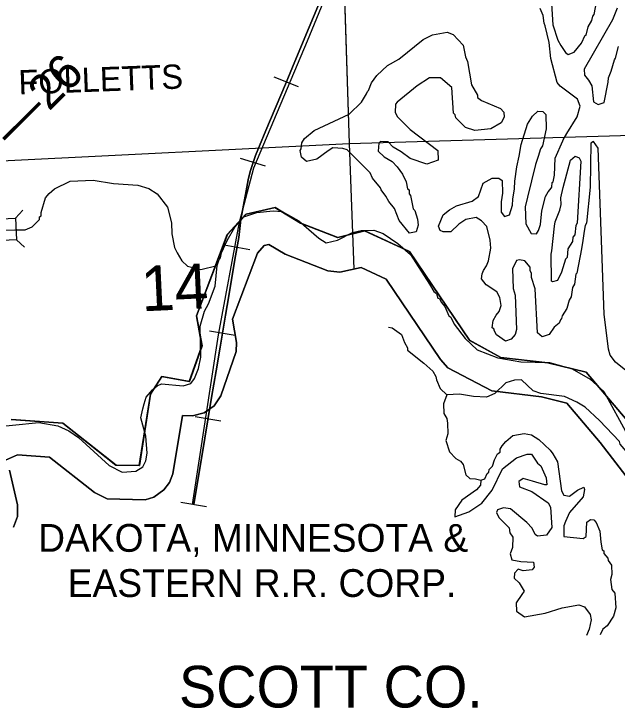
# Model space of a CAD drawing. Extents: x 128.7 to 185.5, y -21.4 to 12.6.
# Drawn here: x 162.495 to 164.229, y -16.321 to -14.323 of the extents above; entities that cross this region are included whole.
import ezdxf

# ---------------------------------------------------------------- set-up
doc = ezdxf.new("R2010")
doc.units = 0
for name, color, linetype in [('tdCoClipBndry', 7, 'Continuous'), ('tdCoCoBndry', 7, 'Continuous'), ('tdCoCoBndryPart', 7, 'Continuous'), ('tdCoCoBndryTxt', 7, 'Continuous'), ('tdCoHydroRiver', 7, 'Continuous'), ('tdCoRRCL', 7, 'Continuous'), ('tdCoRROwnerTxt', 7, 'Continuous'), ('tdCoSectLine', 7, 'Continuous'), ('tdCoSectLinePart', 7, 'Continuous'), ('tdCoSectNmbr', 7, 'Continuous'), ('tdCoStrucNonDivPri', 7, 'Continuous'), ('tdCoTwpBndryShd', 7, 'Continuous'), ('tdCoUnicrpTwnTxt', 7, 'Continuous'), ('tdStHwyPriRefPost1', 7, 'Continuous')]:
    doc.layers.add(name, color=color, linetype=linetype)

msp = doc.modelspace()

# ---------------------------------------------------------------- linework, layer by layer
at = {"layer": 'tdCoClipBndry'}
for points in [[(164.2798, -15.6867), (164.1799, -15.5564), (164.0845, -15.4435), (164.0121, -15.4258), (163.8684, -15.4085), (163.7428, -15.3417), (163.721, -15.3184), (163.5649, -15.0864), (163.4929, -15.0534), (163.4315, -15.0666), (163.3971, -15.0628), (163.2747, -15.0151), (163.2279, -14.9871), (163.2146, -14.9901), (163.1948, -15.0119), (163.1228, -15.2016), (163.1349, -15.2687), (163.134, -15.2949), (163.0899, -15.4224), (163.0701, -15.4511), (163.0416, -15.4712), (163.008, -15.4803), (162.9791, -15.4788), (162.952, -15.6474), (162.9422, -15.6721), (162.9261, -15.6934), (162.8971, -15.7137), (162.8717, -15.7216), (162.7625, -15.7189), (162.7261, -15.7007), (162.5973, -15.599), (162.5049, -15.592), (162.4702, -15.6075)], [(162.4822, -15.6368), (162.5053, -15.7363), (162.5046, -15.7694), (162.4933, -15.8005)]]:
    msp.add_lwpolyline(points, dxfattribs=at)
at = {"layer": 'tdCoCoBndry'}
for p, q in [((163.2456, -14.8808), (163.1623, -14.8995)), ((163.1623, -14.8995), (163.2456, -14.8808)), ((163.3193, -14.9254), (163.2456, -14.8808)), ((163.2456, -14.8808), (163.3193, -14.9254)), ((163.1623, -14.8995), (163.1085, -14.9586)), ((163.1085, -14.9586), (163.1623, -14.8995)), ((163.4256, -14.9668), (163.3193, -14.9254)), ((163.3193, -14.9254), (163.4256, -14.9668)), ((163.1085, -14.9586), (163.0197, -15.1924)), ((163.0197, -15.1924), (163.1085, -14.9586)), ((163.5035, -14.9481), (163.4256, -14.9668)), ((163.4256, -14.9668), (163.5035, -14.9481)), ((163.6325, -15.0072), (163.5035, -14.9481)), ((163.5035, -14.9481), (163.6325, -15.0072)), ((163.8044, -15.2626), (163.6325, -15.0072)), ((163.6325, -15.0072), (163.8044, -15.2626)), ((163.0197, -15.1924), (163.0358, -15.2784)), ((163.0358, -15.2784), (163.0197, -15.1924)), ((163.0358, -15.2784), (162.9994, -15.3808)), ((162.9994, -15.3808), (163.0358, -15.2784)), ((163.8952, -15.312), (163.8044, -15.2626)), ((163.8044, -15.2626), (163.8952, -15.312)), ((164.03, -15.3272), (163.8952, -15.312)), ((163.8952, -15.312), (164.03, -15.3272)), ((164.1402, -15.3541), (164.03, -15.3272)), ((164.03, -15.3272), (164.1402, -15.3541)), ((164.2584, -15.4939), (164.1402, -15.3541)), ((164.1402, -15.3541), (164.2584, -15.4939)), ((162.9202, -15.367), (162.8879, -15.418)), ((162.8879, -15.418), (162.9202, -15.367)), ((162.9994, -15.3808), (162.9202, -15.367)), ((162.9202, -15.367), (162.9994, -15.3808)), ((162.8879, -15.418), (162.8555, -15.623)), ((162.8555, -15.623), (162.8879, -15.418)), ((162.6357, -15.5016), (162.4875, -15.4904)), ((162.4875, -15.4904), (162.6357, -15.5016)), ((162.7884, -15.6222), (162.6357, -15.5016)), ((162.6357, -15.5016), (162.7884, -15.6222)), ((162.8555, -15.623), (162.7884, -15.6222)), ((162.7884, -15.6222), (162.8555, -15.623))]:
    msp.add_line(p, q, dxfattribs=at)
for points in [[(162.4871, -15.4904), (162.6353, -15.5016), (162.788, -15.6222), (162.8551, -15.623), (162.8876, -15.418), (162.9198, -15.367), (162.999, -15.3808), (163.0354, -15.2784), (163.0193, -15.1924), (163.1081, -14.9586), (163.1619, -14.8995), (163.2452, -14.8808), (163.3189, -14.9254), (163.4252, -14.9668), (163.5031, -14.9481), (163.6321, -15.0072), (163.804, -15.2626), (163.8948, -15.312), (164.0297, -15.3272), (164.1398, -15.3541), (164.258, -15.4939)], [(164.2584, -15.4939), (164.1402, -15.3541), (164.03, -15.3272), (163.8952, -15.312), (163.8044, -15.2626), (163.6325, -15.0072), (163.5035, -14.9481), (163.4256, -14.9668), (163.3193, -14.9254), (163.2456, -14.8808), (163.1623, -14.8995), (163.1085, -14.9586), (163.0197, -15.1924), (163.0358, -15.2784), (162.9994, -15.3808), (162.9202, -15.367), (162.8879, -15.418), (162.8555, -15.623), (162.7884, -15.6222), (162.6357, -15.5016), (162.4875, -15.4904)], [(164.2584, -15.4939), (164.1402, -15.3541), (164.03, -15.3272), (163.8952, -15.312), (163.8044, -15.2626), (163.6325, -15.0072), (163.5035, -14.9481), (163.4256, -14.9668), (163.3193, -14.9254), (163.2456, -14.8808), (163.1623, -14.8995), (163.1085, -14.9586), (163.0197, -15.1924), (163.0358, -15.2784), (162.9994, -15.3808), (162.9202, -15.367), (162.8879, -15.418), (162.8555, -15.623), (162.7884, -15.6222), (162.6357, -15.5016), (162.4875, -15.4904)], [(162.4702, -15.6075), (162.5049, -15.592), (162.5973, -15.599), (162.7261, -15.7007), (162.7625, -15.7189), (162.8717, -15.7216), (162.8971, -15.7137), (162.9261, -15.6934), (162.9422, -15.6721), (162.952, -15.6474), (162.9791, -15.4788), (163.008, -15.4803), (163.0416, -15.4712), (163.0701, -15.4511), (163.0899, -15.4224), (163.134, -15.2949), (163.1349, -15.2687), (163.1228, -15.2016), (163.1948, -15.0119), (163.2146, -14.9901), (163.2279, -14.9871), (163.2747, -15.0151), (163.3971, -15.0628), (163.4315, -15.0666), (163.4929, -15.0534), (163.5649, -15.0864), (163.721, -15.3184), (163.7428, -15.3417), (163.8684, -15.4085), (164.0121, -15.4258), (164.0845, -15.4435), (164.1799, -15.5564), (164.2798, -15.6867)], [(162.4933, -15.8005), (162.5046, -15.7694), (162.5053, -15.7363), (162.4822, -15.6368)]]:
    msp.add_lwpolyline(points, dxfattribs=at)
at = {"layer": 'tdCoCoBndryPart'}
msp.add_lwpolyline([(162.4871, -15.4904), (162.6353, -15.5016), (162.788, -15.6222), (162.8551, -15.623), (162.8876, -15.418), (162.9198, -15.367), (162.999, -15.3808), (163.0354, -15.2784), (163.0193, -15.1924), (163.1081, -14.9586), (163.1619, -14.8995), (163.2452, -14.8808), (163.3189, -14.9254), (163.4252, -14.9668), (163.5031, -14.9481), (163.6321, -15.0072), (163.804, -15.2626), (163.8948, -15.312), (164.0297, -15.3272), (164.1398, -15.3541), (164.258, -15.4939)], dxfattribs=at)
at = {"layer": 'tdCoHydroRiver'}
for points in [[(164.038, -14.2474), (164.044, -14.3549), (164.0584, -14.3987), (164.067, -14.4142), (164.0804, -14.4343), (164.0886, -14.4403), (164.1057, -14.4334), (164.1268, -14.4073), (164.137, -14.3848), (164.1402, -14.3847), (164.1456, -14.3606), (164.1561, -14.3427), (164.1588, -14.3299), (164.1634, -14.3249), (164.178, -14.2431)], [(164.2633, -15.3573), (164.2242, -15.3256), (164.2092, -15.3056), (164.2039, -15.2885), (164.1922, -15.1879), (164.1744, -14.7102), (164.161, -14.6902), (164.1533, -14.6952), (164.1517, -14.8216), (164.1414, -14.9261), (164.1369, -14.9326), (164.1343, -14.9485), (164.1306, -14.9755), (164.1268, -14.9993), (164.1136, -15.0693), (164.1106, -15.0725), (164.1069, -15.1011), (164.1009, -15.1108), (164.0972, -15.1378), (164.0912, -15.1474), (164.0842, -15.1714), (164.0708, -15.1924), (164.0695, -15.2004), (164.0665, -15.2036), (164.0621, -15.2133), (164.0484, -15.2248), (164.0334, -15.2459), (164.0131, -15.253), (164, -15.2408), (163.9937, -15.1148), (163.983, -15.082), (163.9826, -15.0694), (163.9792, -15.0632), (163.9788, -15.0522), (163.9639, -15.0338), (163.948, -15.0312), (163.9402, -15.0331), (163.9284, -15.0572), (163.9306, -15.114), (163.936, -15.1327), (163.9397, -15.232), (163.9355, -15.2464), (163.9249, -15.2594), (163.9078, -15.2648), (163.8818, -15.2468), (163.8767, -15.236), (163.8749, -15.2297), (163.87, -15.2267), (163.8724, -15.2061), (163.8813, -15.19), (163.8904, -15.1802), (163.8961, -15.1626), (163.892, -15.1391), (163.8836, -15.1236), (163.8528, -15.1027), (163.8395, -15.0858), (163.8406, -15.0715), (163.8449, -15.0619), (163.8539, -15.0489), (163.8597, -15.0345), (163.8662, -14.998), (163.8638, -14.9744), (163.8544, -14.9353), (163.8396, -14.9185), (163.8235, -14.9096), (163.7937, -14.9154), (163.7737, -14.9288), (163.7508, -14.9502), (163.7287, -14.951), (163.7207, -14.9466), (163.7155, -14.9341), (163.7285, -14.9021), (163.7469, -14.8872), (163.767, -14.8754), (163.8123, -14.8626), (163.8307, -14.8493), (163.8435, -14.811), (163.8697, -14.7958), (163.8887, -14.7966), (163.8984, -14.8026), (163.8998, -14.8389), (163.896, -14.8643), (163.8955, -14.8943), (163.9055, -14.9065), (163.9195, -14.9013), (163.9279, -14.8741), (163.9289, -14.8567), (163.934, -14.8265), (163.9348, -14.8044), (163.9411, -14.7631), (163.9479, -14.7329), (163.953, -14.6995), (163.9713, -14.6404), (163.9862, -14.6178), (164.0015, -14.603), (164.0157, -14.6041), (164.024, -14.6132), (164.0255, -14.6542), (164.0147, -14.7035), (164.0087, -14.7117), (164.0016, -14.734), (163.9946, -14.7564), (163.9712, -14.8504), (163.9644, -14.8791), (163.9662, -14.9279), (163.9815, -14.9558), (163.9973, -14.9568), (164.0033, -14.9471), (164.0089, -14.9295), (164.0122, -14.8899), (164.0233, -14.8485), (164.0307, -14.8356), (164.0367, -14.829), (164.0412, -14.8225), (164.0423, -14.8083), (164.0454, -14.8066), (164.0494, -14.7875), (164.0507, -14.7385), (164.0726, -14.6888), (164.074, -14.6855), (164.0844, -14.6678), (164.1142, -14.6193), (164.1225, -14.589), (164.1154, -14.5688), (164.0651, -14.5312), (164.0568, -14.5204), (164.0385, -14.4517), (164.0336, -14.4061), (164.0223, -14.3575), (164.0189, -14.3498), (164.0165, -14.3278), (164.0078, -14.3076)], [(164.2292, -14.3072), (164.2162, -14.3408), (164.1344, -14.4828), (164.135, -14.5002), (164.1466, -14.5139), (164.1567, -14.5309), (164.1615, -14.5765), (164.1744, -14.5839), (164.1916, -14.5786), (164.2036, -14.5197), (164.2047, -14.507), (164.2119, -14.4878), (164.2217, -14.4559), (164.2247, -14.451), (164.2329, -14.4176)], [(163.682, -14.7554), (163.634, -14.7398), (163.608, -14.7203), (163.5854, -14.7069), (163.5707, -14.6917), (163.5485, -14.6909), (163.544, -14.6958), (163.5417, -14.718), (163.5596, -14.7347), (163.5822, -14.7481), (163.597, -14.7633), (163.612, -14.7849), (163.6223, -14.8066), (163.6262, -14.8269), (163.6311, -14.8299), (163.6315, -14.841), (163.6348, -14.8456), (163.6426, -14.8847), (163.6475, -14.8893), (163.6547, -14.9143), (163.657, -14.9316), (163.6514, -14.9507), (163.6326, -14.9546), (163.6028, -14.9178), (163.5889, -14.8836), (163.5723, -14.8637), (163.5639, -14.8482), (163.5506, -14.8298), (163.5488, -14.8235), (163.5256, -14.796), (163.5187, -14.7804), (163.4531, -14.715), (163.4404, -14.7107), (163.4119, -14.7086), (163.398, -14.7171), (163.3657, -14.7419), (163.336, -14.7478), (163.3213, -14.7357), (163.3175, -14.7169), (163.3204, -14.7121), (163.3229, -14.6946), (163.3303, -14.6817), (163.3579, -14.6586), (163.4588, -14.6122), (163.4938, -14.5777), (163.5087, -14.5535), (163.5116, -14.5471), (163.5146, -14.5438), (163.5233, -14.5214), (163.5383, -14.5003), (163.5688, -14.4723), (163.6013, -14.4537), (163.6718, -14.3974), (163.6981, -14.3838), (163.7404, -14.3759), (163.7581, -14.3832), (163.786, -14.4137), (163.7936, -14.4466), (163.7988, -14.4606), (163.8108, -14.528), (163.8277, -14.5574), (163.8279, -14.5637), (163.8393, -14.5727), (163.8939, -14.596), (163.9037, -14.6067), (163.9043, -14.6208), (163.8954, -14.637), (163.866, -14.6538), (163.8204, -14.6587), (163.7933, -14.6502), (163.7654, -14.6229), (163.7635, -14.6135), (163.7586, -14.6089), (163.7543, -14.5349), (163.7217, -14.5077), (163.6901, -14.5073), (163.6546, -14.5307), (163.5964, -14.5771), (163.5919, -14.5835), (163.5912, -14.6072), (163.598, -14.6196), (163.6341, -14.6562), (163.7137, -14.7163), (163.7147, -14.7447), (163.682, -14.7554)], [(164.0435, -15.094), (164.0403, -15.0925), (164.039, -15.0152), (164.0418, -15.0056), (164.0486, -14.9343), (164.0513, -14.9216), (164.0642, -14.888), (164.0683, -14.872), (164.0676, -14.8531), (164.0744, -14.8229), (164.0952, -14.7447), (164.1089, -14.7332), (164.1202, -14.7375), (164.1252, -14.7468), (164.1145, -14.9256), (164.11, -14.932), (164.1079, -14.959), (164.1018, -14.9655), (164.1007, -14.9782), (164.0873, -14.9992), (164.0851, -15.0245), (164.0805, -15.0294), (164.0693, -15.0662), (164.0575, -15.0903), (164.0435, -15.094)], [(162.4293, -14.9457), (162.4972, -14.9448), (162.5272, -14.9453), (162.5474, -14.9366), (162.5687, -14.9153), (162.5684, -14.9074), (162.573, -14.9041), (162.5727, -14.8946), (162.5853, -14.8531), (162.5959, -14.8401), (162.6112, -14.8269), (162.6561, -14.8047), (162.7223, -14.8022), (162.7811, -14.8111), (162.8507, -14.8164), (162.8827, -14.8262), (162.9069, -14.8411), (162.9368, -14.8795), (162.9479, -14.9248), (162.9491, -14.9564), (162.9569, -14.9955), (162.9638, -15.0111), (162.9773, -15.0343), (162.9936, -15.0494), (163.0319, -15.0591), (163.0788, -15.0478)], [(162.4142, -15.5146), (162.5668, -15.4995), (162.6208, -15.5085), (162.6529, -15.5231), (162.6805, -15.5426), (162.7687, -15.623), (162.8057, -15.6421), (162.8451, -15.6391), (162.8652, -15.6273), (162.874, -15.6096), (162.8779, -15.5873), (162.8745, -15.5385), (162.8599, -15.4854), (162.8653, -15.4599), (162.8695, -15.4456), (162.8751, -15.4264), (162.8932, -15.4052), (162.907, -15.3936), (162.9194, -15.3884), (162.9812, -15.394), (163.003, -15.3869), (163.0135, -15.3723), (163.0251, -15.3435), (163.0318, -15.3116), (163.03, -15.2217), (163.0426, -15.1786), (163.0545, -15.1577), (163.0731, -15.1065), (163.0788, -15.0478), (163.0844, -15.0303), (163.089, -15.0254), (163.0916, -15.0111), (163.1077, -14.9757), (163.1299, -14.937), (163.1557, -14.9076), (163.1931, -14.8952), (163.2402, -14.8903), (163.2656, -14.8925), (163.3139, -14.9191), (163.3711, -14.9691), (163.3921, -14.9825), (163.4249, -14.9749), (163.4683, -14.9528), (163.4934, -14.9471), (163.5296, -14.9458), (163.5568, -14.9558), (163.5989, -14.9842), (163.6349, -15.0161), (163.6901, -15.1008), (163.702, -15.1225), (163.7101, -15.1285), (163.7137, -15.141), (163.7185, -15.1424), (163.7236, -15.1533), (163.7336, -15.1655), (163.7456, -15.1919), (163.7505, -15.1965), (163.7607, -15.2166), (163.7923, -15.258), (163.8266, -15.2899), (163.8859, -15.313), (163.9526, -15.3247), (164.0348, -15.3264), (164.1002, -15.3444), (164.1518, -15.3741), (164.191, -15.4105), (164.2588, -15.5343)], [(163.5716, -15.2252), (163.5827, -15.2264), (163.6087, -15.2459), (163.6175, -15.2693), (163.6259, -15.2848), (163.6262, -15.2911), (163.6734, -15.3288), (163.6995, -15.3515), (163.7079, -15.367), (163.7099, -15.3764), (163.7203, -15.4012), (163.7399, -15.4194), (163.7298, -15.4451), (163.7308, -15.4735), (163.7393, -15.4873), (163.7414, -15.5015), (163.7425, -15.5314), (163.7369, -15.5506), (163.7476, -15.5833), (163.7657, -15.6032), (163.7786, -15.6106), (163.7868, -15.6198), (163.7942, -15.6495), (163.8057, -15.6601), (163.8215, -15.6611), (163.8375, -15.6652), (163.8484, -15.6617), (163.8557, -15.6456), (163.8603, -15.6423), (163.8616, -15.6343), (163.8707, -15.6245), (163.8763, -15.607), (163.8851, -15.5893), (163.8928, -15.5842), (163.8925, -15.5764), (163.8985, -15.5667), (163.9091, -15.5536), (163.929, -15.5371), (163.9619, -15.5311), (163.9826, -15.5351), (164.0036, -15.5485), (164.0363, -15.5789), (164.0446, -15.5896), (164.0581, -15.6128), (164.0691, -15.6961), (164.0759, -15.7084), (164.0917, -15.711), (164.1148, -15.6944), (164.1334, -15.6858), (164.1352, -15.692), (164.1313, -15.7127), (164.0919, -15.7584), (164.0803, -15.7841), (164.076, -15.7968), (164.0755, -15.8269), (164.131, -15.8327), (164.1403, -15.8276), (164.1419, -15.7865), (164.1527, -15.7782), (164.1622, -15.7794), (164.1688, -15.7871), (164.1792, -15.8119), (164.1819, -15.8434), (164.1859, -15.8654), (164.1908, -15.8683), (164.191, -15.8762), (164.2026, -15.89), (164.2029, -15.8963), (164.2128, -15.9101), (164.2138, -15.9369), (164.2096, -15.9513), (164.2138, -15.9796), (164.2221, -15.9903), (164.2253, -16.0328), (164.2183, -16.0568), (164.2004, -16.0843), (164.1881, -16.0942), (164.1805, -16.1104)], [(164.3108, -15.616), (164.2997, -15.6148), (164.2788, -15.6046), (164.2658, -15.594), (164.2377, -15.5619), (164.2359, -15.5541), (164.1783, -15.4931), (164.1375, -15.4551), (164.1132, -15.4403), (164.0779, -15.4242), (164.0097, -15.4157), (163.9873, -15.4086), (163.9546, -15.3767), (163.9341, -15.3775), (163.9091, -15.3847), (163.8771, -15.4159), (163.8538, -15.4262), (163.8158, -15.4245), (163.7761, -15.4181), (163.7399, -15.4194)], [(163.8375, -15.6652), (163.8364, -15.6795), (163.8243, -15.6926), (163.7828, -15.7225), (163.7633, -15.7501), (163.7625, -15.7706), (163.803, -15.7565), (163.8399, -15.7314), (163.8701, -15.694), (163.8994, -15.6329), (163.9393, -15.6014), (163.9704, -15.5908), (163.9831, -15.5903), (163.9998, -15.6166), (164.0096, -15.6241), (164.0251, -15.6582), (164.0274, -15.6787), (164.0211, -15.6789), (163.9859, -15.6676), (163.9588, -15.6607), (163.9465, -15.6691), (163.9487, -15.6848), (163.9839, -15.6977), (164.0309, -15.7306), (164.0377, -15.743), (164.0414, -15.8013), (164.0265, -15.8239), (163.9998, -15.8265), (163.9933, -15.822), (163.9847, -15.8034), (163.9699, -15.7866), (163.9226, -15.7473), (163.902, -15.7449), (163.8848, -15.7503), (163.882, -15.7583), (163.8888, -15.7722), (163.9184, -15.8027), (163.9205, -15.8168), (163.9288, -15.8292), (163.9284, -15.8592), (163.9211, -15.8768), (163.9265, -15.894), (163.952, -15.8993), (163.9883, -15.9011), (163.9904, -15.9153), (163.9844, -15.9234), (163.9593, -15.9259), (163.9449, -15.9217), (163.9343, -15.9331), (163.9332, -15.9474), (163.9479, -15.9611), (163.9614, -15.9842), (163.9555, -15.9939), (163.939, -16.0182), (163.9399, -16.0419), (163.9626, -16.0584), (164.0222, -16.0483), (164.0706, -16.0323), (164.1192, -16.0241), (164.1352, -16.0299), (164.1518, -16.0513), (164.154, -16.067), (164.1487, -16.0941), (164.1411, -16.1123)]]:
    msp.add_lwpolyline(points, dxfattribs=at)
at = {"layer": 'tdCoRRCL'}
for p, q in [((163.3127, -14.5338), (163.2433, -14.5055)), ((163.2184, -14.7614), (163.1466, -14.7399)), ((163.1728, -15.0026), (163.099, -14.9893)), ((163.1313, -15.2487), (163.0574, -15.2363)), ((163.09, -15.4952), (163.0161, -15.4829)), ((163.0486, -15.7421), (162.9748, -15.7291))]:
    msp.add_line(p, q, dxfattribs=at)
for points in [[(163.0079, -15.735), (163.0831, -15.2469), (163.1434, -14.9226), (163.1849, -14.7663), (163.3391, -14.4005), (163.4395, -14.1552), (163.5135, -14.0245), (163.5978, -13.9581), (163.6442, -13.9343), (163.7863, -13.891), (163.9048, -13.8534), (164.0241, -13.7936), (164.1578, -13.6969), (165.16, -12.6326)], [(163.3855, -14.2597), (163.3435, -14.3619), (163.3021, -14.4605), (163.2756, -14.5255), (163.2193, -14.6592), (163.2009, -14.7035), (163.1896, -14.7307), (163.1841, -14.7452), (163.1789, -14.7627), (163.1744, -14.7771), (163.1687, -14.8007), (163.1621, -14.833), (163.1474, -14.9155), (163.1412, -14.9667), (163.1317, -15.0194), (163.1225, -15.0762), (163.1126, -15.1344), (163.1031, -15.1903), (163.0877, -15.2823), (163.0764, -15.3507), (163.0633, -15.4275), (163.0439, -15.5439), (163.0352, -15.5974), (163.0179, -15.6999), (163.0117, -15.7356)], [(163.0117, -15.7356), (163.0179, -15.6999), (163.0352, -15.5974), (163.0439, -15.5439), (163.0633, -15.4275), (163.0764, -15.3507), (163.0877, -15.2823), (163.1031, -15.1903), (163.1126, -15.1344), (163.1225, -15.0762), (163.1317, -15.0194), (163.1412, -14.9667), (163.1474, -14.9155), (163.1621, -14.833), (163.1687, -14.8007), (163.1744, -14.7771), (163.1789, -14.7627), (163.1841, -14.7452), (163.1896, -14.7307), (163.2009, -14.7035), (163.2193, -14.6592), (163.2756, -14.5255), (163.3021, -14.4605), (163.3435, -14.3619), (163.3855, -14.2597)]]:
    msp.add_lwpolyline(points, dxfattribs=at)
at = {"layer": 'tdCoSectLine'}
for points in [[(163.427, -13.7141), (163.4585, -14.6962)], [(163.4585, -14.6962), (164.4671, -14.6665)], [(162.4594, -14.7462), (163.4585, -14.6962)], [(163.4585, -14.6962), (163.4721, -15.0578)]]:
    msp.add_lwpolyline(points, dxfattribs=at)
at = {"layer": 'tdCoSectLinePart'}
for points in [[(163.4373, -14.036), (163.4585, -14.6962)], [(163.4585, -14.6962), (164.4671, -14.6665)], [(162.4594, -14.7462), (163.4585, -14.6962)], [(163.4585, -14.6962), (163.4721, -15.0578)]]:
    msp.add_lwpolyline(points, dxfattribs=at)
at = {"layer": 'tdCoStrucNonDivPri'}
for p, q in [((162.4989, -14.9112), (162.5199, -14.8881)), ((162.5018, -14.9737), (162.5249, -14.9948))]:
    msp.add_line(p, q, dxfattribs=at)
msp.add_lwpolyline([(162.4393, -14.9767), (162.4363, -14.9142), (162.4989, -14.9112), (162.5018, -14.9737)], close=True, dxfattribs=at)
at = {"layer": 'tdCoTwpBndryShd'}
msp.add_lwpolyline([(162.4871, -15.4904), (162.6353, -15.5016), (162.788, -15.6222), (162.8551, -15.623), (162.8876, -15.418), (162.9198, -15.367), (162.999, -15.3808), (163.0354, -15.2784), (163.0193, -15.1924), (163.1081, -14.9586), (163.1619, -14.8995), (163.2452, -14.8808), (163.3189, -14.9254), (163.4252, -14.9668), (163.5031, -14.9481), (163.6321, -15.0072), (163.804, -15.2626), (163.8948, -15.312), (164.0297, -15.3272), (164.1398, -15.3541), (164.258, -15.4939)], dxfattribs=at)

# ---------------------------------------------------------------- texts
at = {"layer": 'tdCoCoBndryTxt'}
msp.add_text('SCOTT CO.', height=0.12, rotation=360, dxfattribs=at).set_placement((162.9693, -16.3194))
at = {"layer": 'tdCoRROwnerTxt'}
for s, p in [('DAKOTA, MINNESOTA &', (162.5644, -15.8713)), ('EASTERN R.R. CORP.', (162.6493, -16.0013))]:
    msp.add_text(s, height=0.08, dxfattribs=at).set_placement(p)
at = {"layer": 'tdCoSectNmbr'}
msp.add_text('14', height=0.13, rotation=2.6746, dxfattribs=at).set_placement((162.863, -15.1795))
at = {"layer": 'tdCoUnicrpTwnTxt'}
msp.add_text('FOLLETTS', height=0.07, rotation=2.1216, dxfattribs=at).set_placement((162.509, -14.5555))
at = {"layer": 'tdStHwyPriRefPost1'}
msp.add_text('‒‒26', height=0.1, rotation=45, dxfattribs=at).set_placement((162.4907, -14.7103))

doc.saveas('drawing.dxf')
